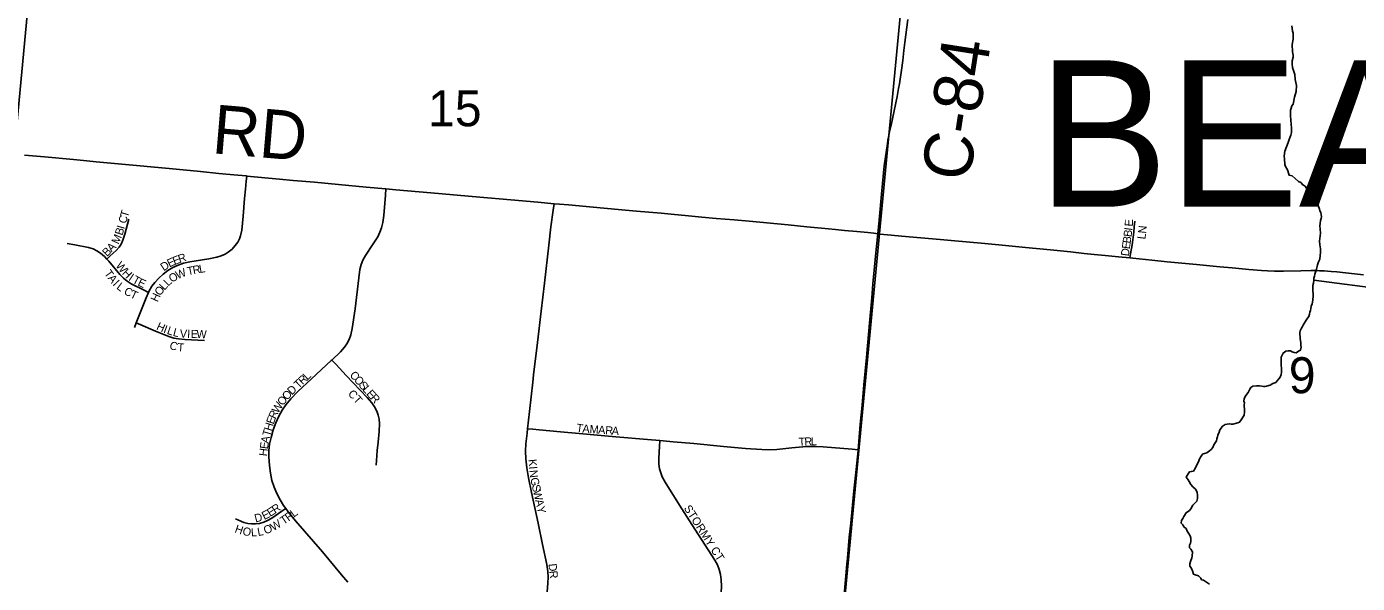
# Model space of a CAD drawing. Extents: x 1410790 to 1770854, y 448063 to 770588.
# Drawn here: x 1544730 to 1552911, y 633827 to 637246 of the extents above; entities that cross this region are included whole.
import ezdxf

# ---------------------------------------------------------------- set-up
doc = ezdxf.new("R2010")
doc.units = 0
for name, color, linetype in [('GM_X_County_Road', 7, 'Continuous'), ('GM_X_County_Road_Text', 7, 'Continuous'), ('GM_X_Minor_River', 7, 'Continuous'), ('GM_X_Section', 7, 'Continuous'), ('GM_X_Section_Text', 7, 'Continuous'), ('GM_X_Township_Subdivision', 7, 'Continuous'), ('GM_X_Township_Subdivision_Text', 7, 'Continuous'), ('GM_X_Township_Text', 7, 'Continuous')]:
    doc.layers.add(name, color=color, linetype=linetype)

msp = doc.modelspace()

# ---------------------------------------------------------------- linework, layer by layer
at = {"layer": 'GM_X_County_Road'}
for points in [[(1549962.6, 635974.7), (1549970.7, 636058.1), (1549984.8, 636218.2), (1549991, 636283.6), (1550003.1, 636391.3), (1550016, 636486.8), (1550022.1, 636528.4), (1550025.5, 636548.4), (1550029, 636566.6), (1550035.9, 636599.6), (1550044.5, 636640.8), (1550081.6, 636817.2), (1550091.1, 636866.5), (1550095.8, 636894.7), (1550100.6, 636923.5), (1550108.4, 636978.6), (1550116, 637037.6), (1550123.3, 637100.5), (1550128.6, 637148.7), (1550146.8, 637290.6)], [(1544717.9, 636457.6), (1544839.4, 636446.7), (1545018.3, 636429.7), (1545099.9, 636422), (1545158.7, 636416.6), (1545315.4, 636402), (1545606.2, 636375.6), (1545798.6, 636356.5), (1545912.7, 636344.7), (1546004.1, 636336.4), (1546079.2, 636329.2), (1546083.6, 636328.8)], [(1546083.6, 636328.8), (1546284.9, 636309.8), (1546369.8, 636302.1), (1546500.5, 636290.1), (1546647.4, 636275.9), (1546817.3, 636260.1), (1546939.6, 636249.6)], [(1546939.6, 636249.6), (1547000.3, 636244.4), (1547214.6, 636226.2), (1547516.6, 636199.4), (1547706.2, 636182.8), (1547872.7, 636167.7), (1547972.6, 636158.7)], [(1547972.6, 636158.7), (1548006.6, 636155.6), (1548061.9, 636150.8)], [(1548061.9, 636150.8), (1548212.5, 636137.9), (1548366.3, 636123.8), (1548478.7, 636113.3), (1548630.6, 636099.9), (1548692.1, 636094.3), (1548799.9, 636083.8), (1548881.5, 636076), (1548969.7, 636068.1), (1549080.7, 636059.1), (1549172.7, 636051.3), (1549412.7, 636028.2), (1549527.7, 636017), (1549616.7, 636008.7), (1549702.6, 636000), (1549758.6, 635994.6), (1549833.5, 635988.1), (1549902.1, 635982.5), (1549920, 635980.5), (1549938.5, 635978.1), (1549962.6, 635974.7)], [(1549842.2, 634647.7), (1549855.4, 634803.8), (1549866.5, 634921.5), (1549878, 635046.2), (1549893.2, 635214.6), (1549899.7, 635286.7), (1549912.1, 635424.4), (1549926.5, 635581.1), (1549933.5, 635666.1), (1549955.3, 635898.1), (1549962.6, 635974.7)], [(1549962.6, 635974.7), (1549978.1, 635972.5), (1549999.9, 635970), (1550044.9, 635965.6), (1550107.8, 635959.9), (1550346.5, 635939.5), (1550414.9, 635933.7), (1550620.6, 635914.8), (1550728.3, 635904.5), (1550871.9, 635890.1), (1551024.5, 635874.8), (1551147.3, 635862.2), (1551231.1, 635853.6), (1551292.7, 635847.5), (1551360.4, 635841), (1551443.5, 635832.4), (1551512.3, 635825.7)], [(1551512.3, 635825.7), (1551531.4, 635823.9), (1551647.3, 635811.9), (1551741.9, 635802.8), (1551922.1, 635784.6), (1552065.7, 635771.1), (1552140.8, 635764.6), (1552243.2, 635754.8), (1552322.5, 635748.9), (1552358.2, 635746.8), (1552400.9, 635745), (1552428.6, 635744.2), (1552456.5, 635744.5), (1552564.4, 635746.8), (1552626.5, 635747.7), (1552653.8, 635747.7), (1552679.4, 635747.2), (1552707.2, 635745.9), (1552728, 635744.6), (1552751, 635742.9), (1552785.8, 635739.9), (1552838.6, 635734.8), (1552949.4, 635722.2)], [(1549696.4, 633093.2), (1549701, 633131.6), (1549710.2, 633229.5), (1549718.3, 633317.7), (1549732.4, 633471.2), (1549745.3, 633618.3), (1549753, 633709.4), (1549763.1, 633827.4), (1549772.9, 633945.1), (1549776, 633981), (1549788, 634111.7), (1549796.4, 634196.6), (1549816.6, 634395.7), (1549830.4, 634526.2), (1549841.8, 634643.7), (1549842.2, 634647.7)]]:
    msp.add_lwpolyline(points, dxfattribs=at)
at = {"layer": 'GM_X_Minor_River'}
for points in [[(1552642.7, 635688.7), (1553084.8, 635631.2), (1553494.3, 635564.7), (1553552.6, 635571.5), (1553603.2, 635598.5), (1553788.3, 635931.4), (1553805.9, 636113.5), (1553849.3, 636178.7), (1553953, 636250.8), (1553972.3, 636312.5), (1554012.8, 636437.9), (1554187.8, 636566.6), (1554402.4, 636772.7), (1554767.4, 636885.5), (1554878.7, 636937.3), (1554950.5, 637122.2), (1554912.5, 637323.4)], [(1552529.6, 636312.8), (1552509.7, 636329), (1552491.8, 636333.2), (1552482, 636367.3), (1552470.2, 636387.4), (1552466.3, 636399.5), (1552462.5, 636433.6), (1552460.7, 636451.6), (1552464.9, 636481.6), (1552475.2, 636507.6), (1552485.4, 636533.6), (1552491.5, 636553.5), (1552497.7, 636569.5), (1552501.7, 636579.5), (1552505.9, 636595.5), (1552506, 636607.5), (1552506.1, 636627.5), (1552504.3, 636643.6), (1552504.3, 636653.6), (1552502.4, 636665.7), (1552502.5, 636675.7), (1552500.7, 636695.7), (1552500.8, 636705.7), (1552500.9, 636721.8), (1552501, 636733.8), (1552505.1, 636745.8), (1552509.2, 636759.8), (1552517.3, 636769.7), (1552525.6, 636813.7), (1552535.9, 636847.7), (1552536.2, 636883.8), (1552528.5, 636921.9), (1552526.8, 636951.9), (1552513.1, 636996.2), (1552511.3, 637016.2), (1552509.4, 637036.3), (1552515.6, 637058.2), (1552515.7, 637070.3), (1552513.8, 637080.3), (1552511.9, 637092.3), (1552510.2, 637136.4), (1552516.5, 637168.4), (1552516.6, 637178.4), (1552516.7, 637188.5), (1552516.8, 637206.5), (1552512.9, 637218.5), (1552511, 637236.6), (1552509.1, 637250.6)], [(1552240.9, 634998.9), (1552251.1, 635018.9), (1552257.2, 635030.8), (1552269.2, 635038.8), (1552291.3, 635040.6), (1552309.3, 635040.4), (1552323.3, 635038.3), (1552333.2, 635036.2), (1552343.2, 635036.1), (1552353.3, 635038), (1552375.3, 635043.8), (1552391.4, 635053.7), (1552409.5, 635061.6), (1552417.6, 635071.5), (1552427.7, 635083.5), (1552435.8, 635093.4), (1552441.9, 635109.4), (1552444, 635121.4), (1552444.1, 635133.4), (1552444.2, 635145.4), (1552442.4, 635169.5), (1552442.5, 635181.5), (1552442.6, 635197.5), (1552442.8, 635215.6), (1552448.9, 635229.5), (1552455, 635241.5), (1552471.1, 635253.4), (1552485.1, 635255.3), (1552501.1, 635255.1), (1552511.1, 635249), (1552523, 635244.9), (1552535, 635242.8), (1552549.1, 635252.7), (1552561.2, 635258.6), (1552565.3, 635278.6), (1552563.4, 635288.7), (1552563.6, 635304.7), (1552559.8, 635330.8), (1552559.8, 635340.8), (1552558, 635354.8), (1552558.1, 635368.8), (1552560.1, 635378.8), (1552568.3, 635394.8), (1552574.4, 635404.8), (1552580.5, 635416.7), (1552590.6, 635432.7), (1552596.7, 635442.6), (1552604.8, 635456.6), (1552612.9, 635466.5), (1552617, 635480.5), (1552619.1, 635492.5), (1552623.2, 635502.5), (1552625.3, 635514.5), (1552627.4, 635530.5), (1552633.5, 635544.5), (1552635.6, 635554.5), (1552637.7, 635568.5), (1552639.9, 635590.5), (1552640, 635608.6), (1552638.1, 635618.6), (1552638.2, 635634.6), (1552638.3, 635646.7), (1552638.4, 635656.7), (1552640.5, 635670.7), (1552642.7, 635688.7), (1552642.8, 635700.7), (1552646.9, 635714.7), (1552649, 635726.7), (1552653.1, 635738.7), (1552659.2, 635756.7), (1552663.4, 635772.7), (1552665.5, 635782.7), (1552669.6, 635794.7), (1552673.7, 635806.6), (1552679.8, 635818.6), (1552681.9, 635840.6), (1552684.1, 635858.6), (1552684.2, 635880.7), (1552680.5, 635906.8), (1552678.6, 635928.8), (1552680.8, 635944.8), (1552685, 635978.8), (1552683.2, 636002.9), (1552681.4, 636022.9), (1552681.5, 636037), (1552683.7, 636055), (1552687.8, 636067), (1552689.9, 636079), (1552688, 636093), (1552686.1, 636105.1), (1552680.1, 636115.1), (1552678.2, 636125.2), (1552670.4, 636147.3), (1552654.7, 636185.5), (1552623, 636225.8), (1552609.1, 636236), (1552589.3, 636266.2), (1552575.3, 636274.3), (1552563.5, 636288.4), (1552549.5, 636294.6), (1552529.6, 636312.8)], [(1552001.3, 633822.9), (1551983.4, 633835.1), (1551965.5, 633847.2), (1551953.5, 633849.3), (1551949.5, 633859.4), (1551933.7, 633873.6), (1551913.7, 633879.7), (1551903.7, 633883.8), (1551897.9, 633903.9), (1551890, 633922), (1551882.1, 633932.1), (1551882.2, 633948.1), (1551886.3, 633962.1), (1551894.5, 633984.1), (1551896.6, 633994.1), (1551896.8, 634020.2), (1551886.9, 634036.3), (1551879, 634046.3), (1551879.1, 634062.4), (1551885.2, 634074.3), (1551887.3, 634084.3), (1551887.5, 634104.4), (1551883.6, 634118.4), (1551873.7, 634136.5), (1551865.8, 634148.6), (1551857.9, 634164.7), (1551846, 634172.8), (1551838.1, 634186.9), (1551828.2, 634197), (1551830.3, 634213.1), (1551838.4, 634225), (1551844.5, 634237), (1551858.7, 634260.9), (1551878.8, 634274.8), (1551886.9, 634284.7), (1551899.1, 634306.6), (1551913.2, 634322.5), (1551923.3, 634332.5), (1551927.5, 634348.5), (1551927.6, 634366.5), (1551925.8, 634386.5), (1551915.9, 634406.7), (1551900, 634420.8), (1551888.1, 634435), (1551876.3, 634453.1), (1551870.3, 634463.2), (1551858.5, 634479.3), (1551870.6, 634499.2), (1551878.7, 634511.2), (1551890.8, 634515.1), (1551902.8, 634517), (1551914.9, 634532.9), (1551923.1, 634550.9), (1551931.2, 634564.8), (1551937.3, 634578.8), (1551941.4, 634592.8), (1551951.6, 634608.7), (1551961.7, 634622.7), (1551971.7, 634624.6), (1551985.7, 634628.5), (1552001.9, 634640.3), (1552011.9, 634650.3), (1552022, 634662.2), (1552028.2, 634678.2), (1552036.3, 634690.1), (1552044.4, 634702.1), (1552046.5, 634714.1), (1552050.6, 634726.1), (1552052.7, 634738.1), (1552060.8, 634756), (1552064.9, 634770), (1552073, 634780), (1552079.1, 634789.9), (1552099.2, 634803.8), (1552111.2, 634805.7), (1552123.3, 634807.6), (1552135.3, 634805.5), (1552145.3, 634805.4), (1552175.4, 634813.2), (1552187.4, 634817.1), (1552197.5, 634831), (1552215.8, 634860.9), (1552217.9, 634880.9), (1552218.1, 634900.9), (1552216.2, 634911), (1552216.3, 634923), (1552216.4, 634935), (1552212.4, 634945.1), (1552214.6, 634961.1), (1552218.6, 634971.1), (1552224.7, 634981), (1552240.9, 634998.9)]]:
    msp.add_lwpolyline(points, dxfattribs=at)
at = {"layer": 'GM_X_Section'}
for points in [[(1550230.3, 638666.5), (1549719.6, 633308.3), (1544399.7, 633789.9), (1544904.4, 639125.6)], [(1550230.3, 638666.5), (1555538.6, 638162.6), (1555022.2, 632826.4), (1549719.6, 633308.3)]]:
    msp.add_lwpolyline(points, close=True, dxfattribs=at)
at = {"layer": 'GM_X_Township_Subdivision'}
for points in [[(1545479.8, 635613.6), (1545482.8, 635620.3), (1545500.9, 635651.5), (1545518.3, 635675.3), (1545542.4, 635702.2), (1545568.9, 635726.6), (1545597.8, 635748.3), (1545628.8, 635766.8), (1545661.5, 635781.9), (1545695.7, 635793.3), (1545734, 635802.3), (1545850.5, 635820.8), (1545898.8, 635829.7), (1545927, 635838.2), (1545950.9, 635849), (1545970.4, 635861), (1545993.1, 635880), (1546013.2, 635901.5), (1546028.5, 635922.8), (1546039.2, 635943.2), (1546045.7, 635961.7), (1546053.8, 635996.9), (1546062.3, 636081.7), (1546070.2, 636189.7), (1546076.8, 636248.3), (1546080.9, 636297.3), (1546083.6, 636328.8)], [(1546606.9, 635198.9), (1546660, 635249.4), (1546684.2, 635276.9), (1546699.3, 635299), (1546713.1, 635325.8), (1546723.4, 635354.1), (1546732.2, 635393.1), (1546749.6, 635513.5), (1546772.2, 635702.6), (1546779.7, 635754.2), (1546787.5, 635785.4), (1546798, 635812.3), (1546813.2, 635840.8), (1546856.9, 635906), (1546888.9, 635956.2), (1546902.3, 635983), (1546912.5, 636011.4), (1546920.2, 636043.8), (1546926.1, 636086.4), (1546936.3, 636210.8), (1546939.6, 636249.6)], [(1547809.7, 634776.1), (1547822.2, 634882.6), (1547842.1, 635061.8), (1547846.6, 635107.4), (1547871.2, 635305.8), (1547894, 635497.9), (1547915.1, 635670.4), (1547941.4, 635905.1), (1547953.6, 636015.9), (1547967.5, 636119.9), (1547972.6, 636158.7)], [(1545224, 635819.1), (1545245, 635838.4), (1545281.5, 635871.7), (1545298.6, 635891.7), (1545311, 635911.1), (1545321.9, 635935), (1545334.1, 635972.6), (1545359, 636063.1)], [(1551512.3, 635825.7), (1551516.6, 635850.9), (1551526, 635905.7), (1551536.1, 635983.7), (1551540, 636017.7), (1551543.4, 636052)], [(1544979.1, 635915.3), (1545026.9, 635905.2), (1545110.7, 635889.3), (1545138.9, 635880.8), (1545162.6, 635869.7), (1545184.5, 635855.4), (1545209.5, 635834.3), (1545224, 635819.1)], [(1545224, 635819.1), (1545236.6, 635805.9), (1545302.9, 635725), (1545325.6, 635701.5), (1545348.5, 635683), (1545373.4, 635667.3), (1545449.4, 635628.9), (1545479.8, 635613.6)], [(1545403.7, 635426.6), (1545420, 635468.7), (1545465.2, 635581.4), (1545479.8, 635613.6)], [(1545392.8, 635398.4), (1545403.7, 635426.6)], [(1545403.7, 635426.6), (1545432.2, 635414.5), (1545522.7, 635376.1), (1545604.7, 635343.2), (1545635.9, 635333.5), (1545664.8, 635328.2), (1545703.9, 635325), (1545823, 635319.6)], [(1546323.3, 634287), (1546309.1, 634306.2), (1546288.7, 634339.4), (1546267.9, 634380), (1546251.6, 634418.9), (1546238.9, 634459.2), (1546229.2, 634503.6), (1546222.6, 634552), (1546219.4, 634604), (1546220.1, 634643), (1546224.6, 634681.6), (1546232.9, 634723), (1546246.3, 634770), (1546262.1, 634812.7), (1546281.1, 634854.1), (1546302.1, 634890.7), (1546324.4, 634922.6), (1546355.7, 634960.1), (1546398.6, 635004.8), (1546482.6, 635082.9), (1546602.7, 635194.9), (1546606.9, 635198.9)], [(1546879.4, 634553.7), (1546884.2, 634609.5), (1546885.6, 634642.2), (1546891.4, 634694.7), (1546898.5, 634760.1), (1546899.8, 634809), (1546897.9, 634835.2), (1546892.4, 634860.8), (1546883.3, 634885.4), (1546869.6, 634911.6), (1546852.6, 634935.7), (1546824.6, 634967.9), (1546695.8, 635103.6), (1546633.1, 635170.8), (1546606.9, 635198.9)], [(1547926.1, 633723.2), (1547935.6, 633828.9), (1547936.7, 633864.9), (1547934.6, 633900.9), (1547927.8, 633942.9), (1547902.1, 634064.9), (1547875.4, 634196.6), (1547835.2, 634385.9), (1547815.9, 634475.6), (1547805.7, 634537), (1547799.7, 634592.3), (1547798, 634638.1), (1547799.7, 634683.9), (1547806.6, 634749.1), (1547809.7, 634776.1)], [(1547809.7, 634776.1), (1547842.3, 634773.5), (1547881.6, 634770.4), (1548012.2, 634758.1), (1548126.7, 634747.9), (1548352.2, 634727.8), (1548548.2, 634710.1), (1548623.3, 634703.7)], [(1548965.9, 633683.3), (1548980.5, 633705.1), (1548989.7, 633722.4), (1548995.6, 633741.1), (1549000.2, 633770.2), (1549002.3, 633809.4), (1549000.9, 633848.7), (1548996.2, 633881.1), (1548987.9, 633912.8), (1548977.2, 633940.3), (1548962, 633969.2), (1548820.5, 634189.7), (1548744.1, 634308), (1548655.5, 634449.6), (1548638.3, 634481.3), (1548628.4, 634505.6), (1548621.4, 634530.8), (1548617.1, 634559.9), (1548616.2, 634595.9), (1548621, 634667.9), (1548623.3, 634703.7)], [(1548623.3, 634703.7), (1548705.1, 634696.6), (1548832.3, 634685.4), (1549014.9, 634668.2), (1549148.8, 634656.3), (1549250.4, 634648.9), (1549299.9, 634647.7), (1549342.7, 634649.6), (1549434.4, 634658.6), (1549525.7, 634666.9), (1549577.9, 634668.4), (1549626.8, 634666.6), (1549806.4, 634650.8), (1549842.2, 634647.7)], [(1546014.8, 634223.3), (1546032.4, 634214.5), (1546065.9, 634201.5), (1546091.2, 634194.8), (1546113.9, 634191.9), (1546136.8, 634192.1), (1546162.7, 634195.8), (1546188, 634202.7), (1546212.3, 634212.6), (1546237.9, 634227.1), (1546299.5, 634270.3), (1546323.3, 634287)], [(1546705.3, 633835.1), (1546667.1, 633880.2), (1546548.4, 634020.1), (1546384.3, 634211.8), (1546338, 634266.9), (1546323.3, 634287)]]:
    msp.add_lwpolyline(points, dxfattribs=at)

# ---------------------------------------------------------------- texts
at = {"layer": 'GM_X_County_Road_Text'}
for s, rotation, p in [('C-84', 81.15537, (1550525, 636287.7)), ('RD', 355.15836, (1545864.4, 636469.4))]:
    msp.add_text(s, height=300, rotation=rotation, dxfattribs=at).set_placement(p)
at = {"layer": 'GM_X_Section_Text'}
for s, p in [('15', (1547198.6, 636634.4)), ('9', (1552489.6, 634994.9))]:
    msp.add_text(s, height=221, rotation=0.00001, dxfattribs=at).set_placement(p)
at = {"layer": 'GM_X_Township_Subdivision_Text'}
for s, rotation, p in [('C', 73.61406, (1545340.7, 636032.9)), ('T', 73.60429, (1545351.9, 636070.9)), ('B', 73.1073, (1545319.1, 635960.8)), ('I', 73.42926, (1545330.6, 635999)), ('B', 82.1542, (1551522.1, 635951.8)), ('I', 82.14721, (1551527.5, 635991)), ('E', 88.23781, (1551531, 636018.5)), ('N', 84.34619, (1551612.2, 635974)), ('A', 45.28589, (1545253.1, 635858.8)), ('M', 65.9193, (1545295.1, 635906.2)), ('E', 82.16643, (1551511.9, 635877.7)), ('B', 82.15498, (1551516.7, 635912.6)), ('L', 82.93259, (1551607.7, 635937.8)), ('B', 45.29188, (1545225.2, 635830.7)), ('E', 25.4469, (1545608.3, 635766.4)), ('E', 21.83692, (1545639.3, 635781.2)), ('R', 18.99948, (1545671.3, 635794)), ('D', 82.15116, (1551505.9, 635834.1)), ('T', 306.08863, (1545205.1, 635730.5)), ('W', 309.88092, (1545274.6, 635776.8)), ('H', 314.47661, (1545314.1, 635729.7)), ('D', 33.47789, (1545573.2, 635743)), ('W', 21.89819, (1545658.3, 635694.9)), ('T', 11.61002, (1545721.9, 635718.6)), ('R', 10.23098, (1545756.1, 635725.7)), ('L', 9.74527, (1545794.9, 635732.7)), ('A', 307.6669, (1545226.7, 635700.8)), ('I', 313.00715, (1545256.9, 635662.1)), ('L', 323.41832, (1545279.3, 635639.4)), ('I', 326.1029, (1545353.3, 635691.4)), ('T', 332.05799, (1545376.4, 635676.2)), ('E', 334.26762, (1545409.3, 635658.8)), ('L', 46.26573, (1545576.7, 635623.7)), ('L', 43.97593, (1545600.6, 635648.8)), ('O', 33.81736, (1545624.1, 635671.7)), ('C', 330.05636, (1545323.8, 635607.7)), ('T', 335.06348, (1545362.4, 635585.7)), ('H', 65.30193, (1545535.3, 635551.4)), ('O', 54.68209, (1545552.5, 635589.3)), ('H', 335.76678, (1545524, 635387.9)), ('I', 340.23888, (1545568, 635368.2)), ('L', 341.11306, (1545589.5, 635360.5)), ('L', 345.2871, (1545626.5, 635348)), ('V', 356.78265, (1545671.2, 635337.4)), ('I', 358.61049, (1545716.9, 635334.9)), ('E', 358.57917, (1545738.8, 635334.3)), ('W', 358.58366, (1545774, 635333.5)), ('C', 338.6992, (1545603.5, 635270.9)), ('T', 355.72767, (1545656.2, 635253)), ('T', 43.52179, (1546402, 635020.2)), ('R', 43.54372, (1546427.5, 635044.5)), ('L', 43.57196, (1546456.2, 635071.8)), ('C', 311.78683, (1546712.9, 635104.2)), ('O', 311.77602, (1546739.2, 635074.7)), ('O', 47.80644, (1546331.9, 634948.6)), ('D', 44.05726, (1546360.9, 634980.6)), ('CT', 312.70625, (1546702.3, 634988.8)), ('S', 311.76292, (1546768.5, 635041.9)), ('L', 311.78922, (1546792, 635015.6)), ('E', 311.78214, (1546815.5, 634989.3)), ('W', 56.93947, (1546275.5, 634867.2)), ('O', 52.92905, (1546306.1, 634914.4)), ('R', 312.6609, (1546839.5, 634962.5)), ('E', 70.61453, (1546248.6, 634800.9)), ('R', 65.22739, (1546259.8, 634832.9)), ('T', 74.12779, (1546226.4, 634725.7)), ('H', 73.05794, (1546235.9, 634759.3)), ('T', 352.13269, (1548107.5, 634758.8)), ('A', 355.58983, (1548145.7, 634753.7)), ('M', 355.92083, (1548189.9, 634750.2)), ('A', 355.90971, (1548242.5, 634746.5)), ('R', 355.91611, (1548286.4, 634743.4)), ('A', 355.90971, (1548325.9, 634740.5)), ('E', 82.47847, (1546213.4, 634649.6)), ('A', 78.4929, (1546217.8, 634683.6)), ('T', 2.45988, (1549477.4, 634671.1)), ('R', 2.42942, (1549512.6, 634672.6)), ('L', 1.9947, (1549552.1, 634674.3)), ('H', 83.03222, (1546208.1, 634606)), ('K', 274.68198, (1547815.2, 634588.3)), ('I', 274.64018, (1547818.8, 634544.4)), ('N', 276.07208, (1547820.7, 634521.1)), ('G', 281.88521, (1547826.2, 634471.9)), ('S', 282.7703, (1547835.5, 634428)), ('W', 282.76404, (1547843.3, 634393.7)), ('E', 26.88092, (1546191.5, 634216)), ('E', 32.50616, (1546227.4, 634234.5)), ('R', 33.29295, (1546257.7, 634253.9)), ('R', 36.27494, (1546340.7, 634206.3)), ('L', 37.14774, (1546373.3, 634230.3)), ('A', 282.75623, (1547855.9, 634337.9)), ('Y', 282.75874, (1547865.6, 634295)), ('STORMY CT', 302.69334, (1548768.5, 634289)), ('H', 341.03282, (1546006.1, 634141.7)), ('D', 14.26684, (1546137.8, 634201)), ('O', 22.0552, (1546198.9, 634126.9)), ('W', 30.75951, (1546247.1, 634147)), ('T', 34.28388, (1546310.1, 634185.4)), ('O', 348.54744, (1546054.6, 634125.5)), ('L', 1.45092, (1546110, 634115.7)), ('L', 10.25981, (1546153.5, 634117.5)), ('D', 276.26297, (1547938.4, 633946.2)), ('R', 275.69128, (1547943.2, 633902.6))]:
    msp.add_text(s, height=50, rotation=rotation, dxfattribs=at).set_placement(p)
at = {"layer": 'GM_X_Township_Text'}
msp.add_text('BEAVERCREEK', height=900, rotation=0.00001, dxfattribs=at).set_placement((1550945.8, 636140.2))

doc.saveas('drawing.dxf')
